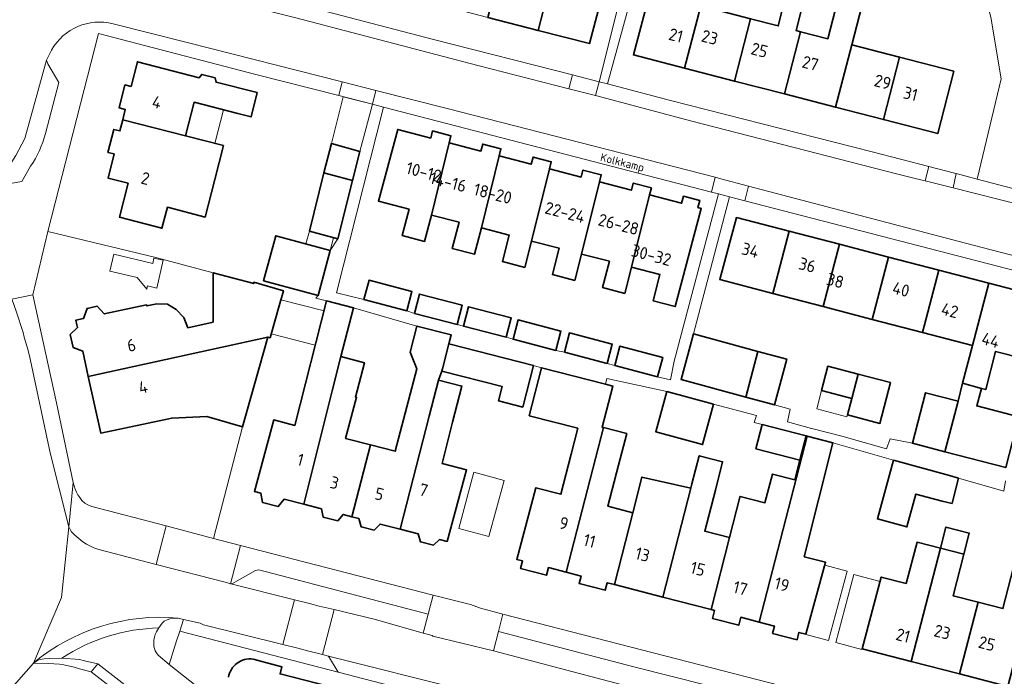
# Model space of a CAD drawing. Header units: metres. Extents: x 149984 to 156489, y 469398 to 478068.
# Tile 340 of 656: x 154195 to 154304, y 472742 to 472814. Entities that reach past the tile are written whole.
import ezdxf
from ezdxf.enums import TextEntityAlignment as Align

# ---------------------------------------------------------------- set-up
doc = ezdxf.new("R2010")
doc.units = ezdxf.units.M
doc.header["$LTSCALE"] = 0.75
for name, color, linetype, lineweight in [('B-WE-OG-BEBOUWING-GV', 6, 'Continuous', 35), ('B-WE-OG-BEBOUWING-T18', 1, 'Continuous', 18), ('B-WE-OG-BEBOUWING_LUIFEL-GV', 6, 'Continuous', 18), ('B-WE-OG-BEBOUWING_OVERBOUWING-GV', 6, 'Continuous', 18), ('B-WE-OG-TERREIN_BEGROEID-GV', 252, 'Continuous', 18), ('B-WE-OG-TERREIN_ERF-GV', 252, 'Continuous', 18), ('B-WE-OG-TOPOGRAFIE-T18', 7, 'Continuous', 18), ('B-WE-VH-OPENVERHARDING_BETONSTRAATSTEEN-GV', 252, 'Continuous', 18), ('B-WE-VH-OPENVERHARDING_STRAATBAKSTEEN-GV', 252, 'Continuous', 18), ('B-WE-VH-OPENVERHARDING_TEGEL-GV', 252, 'Continuous', 18)]:
    doc.layers.add(name, color=color, linetype=linetype, lineweight=lineweight)
doc.styles.add('NLCS-ISO-M500-T18', font='NLCS-ISO.ttf', dxfattribs={"height": 0.9})
doc.styles.add('NLCS-ISO-M750-T18', font='NLCS-ISO.ttf', dxfattribs={"height": 1.35})

msp = doc.modelspace()

# ---------------------------------------------------------------- linework, layer by layer
at = {"layer": 'B-WE-OG-BEBOUWING-GV', "flags": 128}
for points in [[(154252.065, 472813.217), (154253.843, 472820.1), (154250.728, 472820.905), (154251.448, 472823.639), (154248.914, 472824.306), (154248.191, 472821.561), (154248.291, 472821.535), (154246.512, 472814.652)], [(154281.045, 472813.069), (154279.267, 472806.187), (154284.923, 472804.726), (154286.701, 472811.607), (154288.426, 472818.222), (154288.504, 472818.202), (154289.068, 472820.409), (154286.353, 472821.11), (154285.77, 472818.868), (154284.059, 472812.29)], [(154253.843, 472820.1), (154252.065, 472813.217), (154257.749, 472811.748), (154259.541, 472818.628)], [(154268.246, 472809.035), (154270.024, 472815.918), (154264.382, 472817.376), (154262.59, 472810.496)], [(154268.246, 472809.035), (154273.757, 472807.611), (154275.535, 472814.493), (154270.024, 472815.918)], [(154275.535, 472814.493), (154273.757, 472807.611), (154279.267, 472806.187), (154281.045, 472813.069), (154280.55, 472813.197), (154281.116, 472815.386), (154279.144, 472815.895), (154278.579, 472813.706)], [(154286.701, 472811.607), (154284.923, 472804.726), (154290.212, 472803.36), (154291.989, 472810.241)], [(154291.989, 472810.241), (154290.212, 472803.36), (154296.205, 472801.811), (154297.978, 472808.694)], [(154213.098, 472801.546), (154214.047, 472805.268), (154218.859, 472804.024), (154220.33, 472803.644), (154221.024, 472806.336), (154216.463, 472807.475), (154216.383, 472807.952), (154214.886, 472808.352), (154214.582, 472807.978), (154207.768, 472809.748), (154207.082, 472807.023), (154206.403, 472807.194), (154205.761, 472804.643), (154206.44, 472804.473), (154206.149, 472803.318)], [(154213.098, 472801.546), (154206.149, 472803.318), (154205.841, 472802.097), (154205.162, 472802.268), (154204.523, 472799.727), (154205.202, 472799.556), (154204.53, 472796.889), (154206.738, 472796.323), (154205.779, 472792.583), (154210.481, 472791.36), (154211.088, 472793.672), (154215.281, 472792.591), (154216.332, 472796.75), (154217.275, 472800.483)], [(154242.207, 472800.793), (154242.411, 472801.577), (154240.399, 472802.099), (154240.196, 472801.317), (154236.541, 472802.267), (154234.41, 472794.339), (154237.792, 472793.46), (154237.036, 472790.55), (154239.51, 472789.907), (154240.266, 472792.816)], [(154228.393, 472797.461), (154231.547, 472796.631), (154232.366, 472799.849), (154229.208, 472800.702)], [(154245.784, 472791.381), (154247.748, 472799.353), (154247.952, 472800.136), (154245.94, 472800.659), (154245.737, 472799.876), (154242.207, 472800.793), (154240.266, 472792.816), (154243.32, 472792.023), (154242.564, 472789.113), (154245.028, 472788.473)], [(154253.298, 472797.91), (154253.502, 472798.693), (154251.5, 472799.213), (154251.297, 472798.431), (154247.748, 472799.353), (154245.784, 472791.381), (154248.867, 472790.581), (154248.111, 472787.671), (154250.575, 472787.03), (154251.331, 472789.939)], [(154231.547, 472796.631), (154228.393, 472797.461), (154226.78, 472791.043), (154229.905, 472790.178)], [(154258.82, 472796.474), (154259.024, 472797.258), (154257.012, 472797.78), (154256.809, 472796.998), (154253.298, 472797.91), (154251.331, 472789.939), (154254.385, 472789.146), (154253.629, 472786.236), (154256.093, 472785.596), (154256.85, 472788.505)], [(154256.85, 472788.505), (154259.933, 472787.704), (154259.176, 472784.794), (154261.621, 472784.159), (154262.378, 472787.068), (154264.371, 472795.031), (154264.574, 472795.815), (154262.563, 472796.337), (154262.359, 472795.555), (154258.82, 472796.474)], [(154262.378, 472787.068), (154265.509, 472786.254), (154264.753, 472783.345), (154267.207, 472782.707), (154267.964, 472785.616), (154270.086, 472793.546), (154269.718, 472793.641), (154269.922, 472794.424), (154268.104, 472794.897), (154267.9, 472794.114), (154264.371, 472795.031)], [(154279.792, 472791.023), (154273.967, 472792.537), (154272.12, 472785.673), (154278.003, 472784.144)], [(154221.716, 472785.541), (154227.733, 472783.924), (154229.07, 472788.901), (154223.054, 472790.518)], [(154278.003, 472784.144), (154283.565, 472782.698), (154285.353, 472789.577), (154279.792, 472791.023)], [(154288.982, 472781.29), (154290.77, 472788.168), (154285.353, 472789.577), (154283.565, 472782.698)], [(154290.77, 472788.168), (154288.982, 472781.29), (154294.544, 472779.844), (154296.332, 472786.722)], [(154202.349, 472774.969), (154222.183, 472779.321), (154222.434, 472779.252), (154223.29, 472782.283), (154223.904, 472784.457), (154220.635, 472785.38), (154220.637, 472785.234), (154216.164, 472786.432), (154216.131, 472780.99), (154213.36, 472780.369), (154212.907, 472781.477), (154212.054, 472782.394), (154211.091, 472782.962), (154209.927, 472783), (154208.822, 472782.765), (154208.797, 472782.882), (154204.112, 472781.883), (154203.341, 472782.741), (154202.212, 472782.501), (154201.834, 472781.398), (154200.973, 472781.214), (154201.094, 472780.665), (154201.157, 472780.373), (154200.355, 472779.605), (154200.688, 472778.166), (154201.73, 472777.776)], [(154294.544, 472779.844), (154300.051, 472778.412), (154301.839, 472785.291), (154296.332, 472786.722)], [(154232.811, 472783.476), (154237.549, 472782.242), (154238.106, 472784.382), (154233.368, 472785.616)], [(154301.839, 472785.291), (154300.051, 472778.412), (154298.962, 472774.222), (154301.045, 472773.654), (154301.507, 472773.534), (154302.603, 472777.749), (154305.645, 472776.958), (154307.541, 472783.808)], [(154238.381, 472781.947), (154243.119, 472780.713), (154243.676, 472782.852), (154238.938, 472784.086)], [(154228.673, 472783.322), (154225.179, 472769.579), (154222.843, 472770.173), (154220.7, 472762.27), (154221.416, 472762.085), (154221.594, 472761.058), (154223.317, 472760.612), (154223.992, 472761.419), (154226.148, 472760.861), (154229.282, 472773.374), (154230.264, 472777.171), (154231.658, 472782.563)], [(154248.531, 472779.315), (154249.089, 472781.455), (154244.351, 472782.689), (154243.793, 472780.55)], [(154254.023, 472777.859), (154254.58, 472779.998), (154249.842, 472781.232), (154249.285, 472779.093)], [(154241.061, 472774.582), (154241.421, 472775.578), (154241.488, 472775.839), (154242.194, 472778.58), (154242.451, 472779.576), (154238.665, 472780.551), (154237.918, 472777.65), (154238.646, 472775.828), (154236.269, 472766.713), (154233.526, 472767.423), (154231.472, 472759.485), (154232.238, 472759.287), (154232.491, 472758.383), (154233.938, 472758.009), (154234.597, 472758.677), (154236.804, 472758.106), (154240.031, 472770.595)], [(154254.953, 472777.656), (154259.691, 472776.422), (154260.248, 472778.561), (154255.51, 472779.796)], [(154269.213, 472779.677), (154267.848, 472774.629), (154275.024, 472772.689), (154276.34, 472777.751)], [(154202.349, 472774.969), (154203.726, 472768.724), (154211.572, 472770.388), (154215.457, 472770.56), (154219.385, 472769.421), (154222.183, 472779.321)], [(154242.194, 472778.58), (154241.488, 472775.839), (154241.421, 472775.578), (154248.093, 472773.86), (154247.687, 472772.282), (154250.35, 472771.597), (154251.529, 472776.177)], [(154260.523, 472776.18), (154265.261, 472774.946), (154265.818, 472777.085), (154261.08, 472778.32)], [(154276.34, 472777.751), (154275.024, 472772.689), (154278.162, 472771.841), (154279.526, 472776.89)], [(154228.126, 472760.35), (154228.303, 472759.43), (154229.912, 472759.031), (154230.499, 472759.736), (154231.472, 472759.485), (154233.526, 472767.423), (154230.784, 472768.132), (154231.986, 472772.675), (154231.873, 472772.704), (154232.855, 472776.502), (154230.264, 472777.171), (154229.282, 472773.374), (154226.148, 472760.861)], [(154255.158, 472753.36), (154259.267, 472769.334), (154259.122, 472769.371), (154260.292, 472773.923), (154259.515, 472774.123), (154252.43, 472775.945), (154251.066, 472770.643), (154256.44, 472769.261), (154255.699, 472766.38), (154254.566, 472761.974), (154251.816, 472762.681), (154249.694, 472754.772), (154250.333, 472754.607), (154250.115, 472753.764), (154252.981, 472753.024), (154253.199, 472753.866)], [(154286.712, 472772.559), (154287.41, 472775.242), (154284.065, 472776.112), (154283.367, 472773.429)], [(154286.712, 472772.559), (154286.235, 472770.724), (154289.813, 472769.8), (154290.987, 472774.312), (154287.41, 472775.242)], [(154241.139, 472756.985), (154241.999, 472756.763), (154244.145, 472764.676), (154241.434, 472765.378), (154242.607, 472769.929), (154243.635, 472773.919), (154241.061, 472774.582), (154240.031, 472770.595), (154236.804, 472758.106), (154238.786, 472757.594), (154239.048, 472756.72), (154240.487, 472756.348)], [(154298.451, 472772.257), (154296.996, 472766.659), (154303.731, 472764.908), (154305.186, 472770.506), (154300.518, 472771.72), (154301.045, 472773.654), (154298.962, 472774.222)], [(154271.443, 472771.903), (154266.267, 472773.317), (154265.053, 472768.875), (154270.23, 472767.461)], [(154296.996, 472766.659), (154298.451, 472772.257), (154294.864, 472773.189), (154293.409, 472767.592)], [(154262.535, 472759.923), (154259.775, 472760.633), (154260.946, 472765.185), (154261.843, 472768.672), (154259.267, 472769.334), (154255.158, 472753.36), (154256.801, 472752.935), (154256.585, 472752.102), (154259.48, 472751.354), (154259.695, 472752.186), (154260.491, 472751.98)], [(154276.816, 472769.672), (154276.127, 472766.996), (154280.988, 472765.744), (154281.677, 472768.42)], [(154280.988, 472765.744), (154280.425, 472763.559), (154277.936, 472764.2), (154277.119, 472761.024), (154274.378, 472761.73), (154274.356, 472761.645), (154273.207, 472757.177), (154271.16, 472749.222), (154271.536, 472749.125), (154271.31, 472748.253), (154274.215, 472747.503), (154274.44, 472748.374), (154276.483, 472747.846), (154281.773, 472768.395), (154281.677, 472768.42)], [(154276.483, 472747.846), (154278.168, 472747.41), (154277.957, 472746.597), (154280.668, 472745.896), (154280.878, 472746.709), (154281.653, 472746.509), (154283.809, 472754.45), (154281.455, 472755.055), (154284.62, 472767.665), (154281.773, 472768.395)], [(154271.16, 472749.222), (154273.207, 472757.177), (154270.466, 472757.882), (154271.637, 472762.434), (154272.438, 472765.549), (154269.853, 472766.214), (154269.051, 472763.1), (154268.934, 472762.646), (154265.833, 472750.599)], [(154298.516, 472763.757), (154297.494, 472764.036), (154291.319, 472765.723), (154289.548, 472759.241), (154292.799, 472758.352), (154293.793, 472761.987), (154296.716, 472761.189), (154297.79, 472760.948), (154297.795, 472760.964)], [(154260.491, 472751.98), (154265.833, 472750.599), (154268.934, 472762.646), (154263.514, 472763.86), (154262.535, 472759.923)], [(154296.512, 472755.999), (154299.096, 472755.331), (154299.701, 472757.668), (154297.116, 472758.337)], [(154308.27, 472757.459), (154305.686, 472758.127), (154304.595, 472753.909), (154303.413, 472749.339), (154300.663, 472750.05), (154298.613, 472742.123), (154303.947, 472740.744), (154307.179, 472753.241)], [(154296.512, 472755.999), (154293.926, 472756.667), (154292.707, 472752.108), (154289.967, 472752.817), (154287.85, 472744.906), (154293.282, 472743.502)], [(154298.613, 472742.123), (154300.663, 472750.05), (154297.914, 472750.761), (154299.096, 472755.331), (154296.512, 472755.999), (154293.282, 472743.502)]]:
    msp.add_lwpolyline(points, close=True, dxfattribs=at)
msp.add_lwpolyline([(154231.718, 472740.034), (154223.538, 472742.113), (154223.737, 472742.9), (154220.986, 472743.647), (154220.763, 472743.711), (154220.535, 472743.754), (154220.304, 472743.774), (154220.072, 472743.772), (154219.841, 472743.748), (154219.614, 472743.701), (154219.393, 472743.632), (154219.179, 472743.543), (154218.974, 472743.433), (154218.782, 472743.303), (154218.603, 472743.156), (154218.438, 472742.992), (154218.291, 472742.813), (154218.162, 472742.621), (154218.051, 472742.416), (154217.961, 472742.203), (154217.893, 472741.981), (154217.846, 472741.754)], dxfattribs=at)
at = {"layer": 'B-WE-OG-BEBOUWING_LUIFEL-GV', "flags": 128}
for points in [[(154229.208, 472800.702), (154232.366, 472799.849), (154233.745, 472805.055), (154230.529, 472805.876)], [(154217.288, 472804.43), (154214.047, 472805.268), (154213.098, 472801.546), (154216.342, 472800.719)], [(154226.78, 472791.043), (154226.397, 472789.619), (154229.07, 472788.901), (154229.458, 472790.302)], [(154222.557, 472779.688), (154227.434, 472778.448), (154228.396, 472782.231), (154223.616, 472783.447)], [(154283.367, 472773.429), (154282.836, 472771.388), (154286.182, 472770.519), (154286.235, 472770.724), (154286.712, 472772.559)], [(154281.645, 472746.481), (154284.124, 472745.808), (154286.206, 472753.474), (154283.727, 472754.147)], [(154287.826, 472744.815), (154289.833, 472752.317), (154286.953, 472753.087), (154284.945, 472745.585)]]:
    msp.add_lwpolyline(points, close=True, dxfattribs=at)
at = {"layer": 'B-WE-OG-BEBOUWING_OVERBOUWING-GV', "flags": 128}
for points in [[(154205.174, 472788.472), (154204.745, 472786.63), (154207.765, 472785.926), (154208.801, 472784.618), (154208.885, 472784.98), (154209.904, 472784.743), (154210.619, 472787.815), (154209.6, 472788.052), (154209.465, 472787.472)], [(154246.614, 472757.292), (154248.287, 472763.494), (154244.95, 472764.394), (154243.277, 472758.192)]]:
    msp.add_lwpolyline(points, close=True, dxfattribs=at)
at = {"layer": 'B-WE-OG-TERREIN_BEGROEID-GV', "flags": 128}
for points in [[(154309.128, 472815.406), (154303.917, 472816.521), (154301.474, 472817.044), (154302.064, 472814.67), (154303.216, 472807.872), (154300.551, 472796.77)], [(154300.551, 472796.77), (154309.293, 472794.506), (154310.54, 472799.338)]]:
    msp.add_lwpolyline(points, dxfattribs=at)
at = {"layer": 'B-WE-OG-TERREIN_ERF-GV', "flags": 128}
for points in [[(154249.923, 472828.138), (154244.439, 472829.555), (154238.886, 472830.991), (154233.334, 472832.426), (154227.176, 472834.018), (154225.815, 472828.753), (154222.205, 472829.686), (154219.177, 472817.774), (154222.38, 472816.96), (154222.56, 472816.913), (154240.48, 472812.19), (154255.845, 472808.29), (154258.79, 472807.542), (154263.124, 472824.725), (154261.255, 472825.208), (154255.528, 472826.688)], [(154240.96, 472816.088), (154235.407, 472817.523), (154229.855, 472818.958), (154224.143, 472820.434), (154225.935, 472827.312), (154231.633, 472825.84), (154237.185, 472824.405), (154242.738, 472822.97), (154248.191, 472821.561), (154248.914, 472824.306), (154251.448, 472823.639), (154250.728, 472820.905), (154253.843, 472820.1), (154259.541, 472818.628), (154257.749, 472811.748), (154252.065, 472813.217), (154246.512, 472814.652)], [(154206.149, 472803.318), (154206.44, 472804.473), (154205.761, 472804.643), (154206.403, 472807.194), (154207.082, 472807.023), (154207.768, 472809.748), (154214.582, 472807.978), (154214.886, 472808.352), (154216.383, 472807.952), (154216.463, 472807.475), (154221.024, 472806.336), (154220.33, 472803.644), (154218.859, 472804.024), (154214.047, 472805.268), (154213.098, 472801.546), (154217.275, 472800.483), (154216.332, 472796.75), (154215.281, 472792.591), (154211.088, 472793.672), (154210.481, 472791.36), (154205.779, 472792.583), (154206.738, 472796.323), (154204.53, 472796.889), (154205.202, 472799.556), (154204.523, 472799.727), (154205.162, 472802.268), (154205.841, 472802.097)], [(154243.119, 472780.713), (154243.793, 472780.55), (154244.351, 472782.689), (154249.089, 472781.455), (154248.531, 472779.315), (154249.285, 472779.093), (154249.842, 472781.232), (154254.58, 472779.998), (154254.023, 472777.859), (154254.953, 472777.656), (154255.51, 472779.796), (154260.248, 472778.561), (154259.691, 472776.422), (154260.523, 472776.18), (154261.08, 472778.32), (154265.818, 472777.085), (154265.261, 472774.946), (154266.677, 472774.601), (154267.098, 472776.685), (154271.98, 472795.15), (154271.199, 472795.353), (154234.98, 472804.74), (154229.793, 472784.213), (154232.811, 472783.476), (154233.368, 472785.616), (154238.106, 472784.382), (154237.549, 472782.242), (154238.381, 472781.947), (154238.938, 472784.086), (154243.676, 472782.852)], [(154247.748, 472799.353), (154251.297, 472798.431), (154251.5, 472799.213), (154253.502, 472798.693), (154253.298, 472797.91), (154256.809, 472796.998), (154257.012, 472797.78), (154259.024, 472797.258), (154258.82, 472796.474), (154262.359, 472795.555), (154262.563, 472796.337), (154264.574, 472795.815), (154264.371, 472795.031), (154267.9, 472794.114), (154268.104, 472794.897), (154269.922, 472794.424), (154269.718, 472793.641), (154270.086, 472793.546), (154267.964, 472785.616), (154267.207, 472782.707), (154264.753, 472783.345), (154265.509, 472786.254), (154262.378, 472787.068), (154261.621, 472784.159), (154259.176, 472784.794), (154259.933, 472787.704), (154256.85, 472788.505), (154256.093, 472785.596), (154253.629, 472786.236), (154254.385, 472789.146), (154251.331, 472789.939), (154250.575, 472787.03), (154248.111, 472787.671), (154248.867, 472790.581), (154245.784, 472791.381), (154245.028, 472788.473), (154242.564, 472789.113), (154243.32, 472792.023), (154240.266, 472792.816), (154239.51, 472789.907), (154237.036, 472790.55), (154237.792, 472793.46), (154234.41, 472794.339), (154236.541, 472802.267), (154240.196, 472801.317), (154240.399, 472802.099), (154242.411, 472801.577), (154242.207, 472800.793), (154245.737, 472799.876), (154245.94, 472800.659), (154247.952, 472800.136)], [(154219.385, 472769.421), (154215.457, 472770.56), (154211.572, 472770.388), (154203.726, 472768.724), (154202.349, 472774.969), (154201.73, 472777.776), (154200.688, 472778.166), (154200.355, 472779.605), (154201.157, 472780.373), (154201.094, 472780.665), (154200.973, 472781.214), (154201.834, 472781.398), (154202.212, 472782.501), (154203.341, 472782.741), (154204.112, 472781.883), (154208.797, 472782.882), (154208.822, 472782.765), (154209.927, 472783), (154211.091, 472782.962), (154212.054, 472782.394), (154212.907, 472781.477), (154213.36, 472780.369), (154216.131, 472780.99), (154216.164, 472786.432), (154209.829, 472788.129), (154197.876, 472790.99), (154196.21, 472784.01), (154198.84, 472772.06), (154200.693, 472763.281), (154200.9, 472762.52), (154201.04, 472762.19), (154201.2, 472761.91), (154201.41, 472761.59), (154201.65, 472761.29), (154201.97, 472760.99), (154202.3, 472760.8), (154202.73, 472760.63), (154210.942, 472758.464), (154216.19, 472757.08)], [(154233.526, 472767.423), (154236.269, 472766.713), (154238.646, 472775.828), (154237.918, 472777.65), (154238.665, 472780.551), (154231.658, 472782.563), (154230.264, 472777.171), (154232.855, 472776.502), (154231.873, 472772.704), (154231.986, 472772.675), (154230.784, 472768.132)], [(154283.367, 472773.429), (154284.065, 472776.112), (154287.41, 472775.242), (154290.987, 472774.312), (154289.813, 472769.8), (154286.235, 472770.724), (154286.712, 472772.559)], [(154259.267, 472769.334), (154261.843, 472768.672), (154260.946, 472765.185), (154259.775, 472760.633), (154262.535, 472759.923), (154263.514, 472763.86), (154268.934, 472762.646), (154269.051, 472763.1), (154269.853, 472766.214), (154272.438, 472765.549), (154271.637, 472762.434), (154270.466, 472757.882), (154273.207, 472757.177), (154274.356, 472761.645), (154274.378, 472761.73), (154277.119, 472761.024), (154277.936, 472764.2), (154280.425, 472763.559), (154280.988, 472765.744), (154276.127, 472766.996), (154276.816, 472769.672), (154275.939, 472769.897), (154276.19, 472770.649), (154271.443, 472771.903), (154270.23, 472767.461), (154265.053, 472768.875), (154266.267, 472773.317), (154259.631, 472774.764), (154259.515, 472774.123), (154260.292, 472773.923), (154259.122, 472769.371)]]:
    msp.add_lwpolyline(points, close=True, dxfattribs=at)
for points in [[(154264.396, 472824.407), (154259.73, 472807.317), (154266.69, 472805.46), (154288.98, 472799.78), (154295.244, 472798.169), (154298.08, 472797.44), (154298.26, 472797.391), (154300.551, 472796.77), (154303.216, 472807.872), (154302.064, 472814.67)], [(154281.116, 472815.386), (154280.55, 472813.197), (154281.045, 472813.069), (154284.059, 472812.29), (154285.77, 472818.868)], [(154288.426, 472818.222), (154286.701, 472811.607), (154291.989, 472810.241), (154297.978, 472808.694), (154296.205, 472801.811), (154290.212, 472803.36), (154284.923, 472804.726), (154279.267, 472806.187), (154273.757, 472807.611), (154268.246, 472809.035), (154262.59, 472810.496), (154264.382, 472817.376)], [(154275.535, 472814.493), (154278.579, 472813.706), (154279.144, 472815.895)], [(154303.692, 472763.451), (154303.513, 472762.305), (154298.516, 472763.757), (154297.795, 472760.964), (154297.79, 472760.948), (154296.716, 472761.189), (154293.793, 472761.987), (154292.799, 472758.352), (154289.548, 472759.241), (154291.319, 472765.723), (154284.62, 472767.665), (154281.455, 472755.055), (154283.809, 472754.45), (154281.653, 472746.509), (154280.878, 472746.709), (154280.668, 472745.896), (154277.957, 472746.597), (154278.168, 472747.41), (154276.483, 472747.846), (154274.44, 472748.374), (154274.215, 472747.503), (154271.31, 472748.253), (154271.536, 472749.125), (154271.16, 472749.222), (154265.833, 472750.599), (154260.491, 472751.98), (154259.695, 472752.186), (154259.48, 472751.354), (154256.585, 472752.102), (154256.801, 472752.935), (154255.158, 472753.36), (154253.199, 472753.866), (154252.981, 472753.024), (154250.115, 472753.764), (154250.333, 472754.607), (154249.694, 472754.772), (154251.816, 472762.681), (154254.566, 472761.974), (154255.699, 472766.38), (154256.44, 472769.261), (154251.066, 472770.643), (154252.43, 472775.945), (154251.529, 472776.177), (154250.35, 472771.597), (154247.687, 472772.282), (154248.093, 472773.86), (154241.421, 472775.578), (154241.061, 472774.582), (154243.635, 472773.919), (154242.607, 472769.929), (154241.434, 472765.378), (154244.145, 472764.676), (154241.999, 472756.763), (154241.139, 472756.985), (154240.487, 472756.348), (154239.048, 472756.72), (154238.786, 472757.594), (154236.804, 472758.106), (154234.597, 472758.677), (154233.938, 472758.009), (154232.491, 472758.383), (154232.238, 472759.287), (154231.472, 472759.485), (154230.499, 472759.736), (154229.912, 472759.031), (154228.303, 472759.43), (154228.126, 472760.35), (154226.148, 472760.861), (154223.992, 472761.419), (154223.317, 472760.612), (154221.594, 472761.058), (154221.416, 472762.085), (154220.7, 472762.27), (154222.843, 472770.173), (154225.179, 472769.579), (154228.673, 472783.322), (154227.488, 472783.612), (154227.733, 472783.924), (154221.716, 472785.541), (154223.054, 472790.518), (154229.07, 472788.901), (154229.905, 472790.178), (154226.78, 472791.043), (154228.393, 472797.461), (154229.208, 472800.702), (154232.366, 472799.849), (154233.745, 472805.055), (154230.017, 472806.007), (154220.88, 472808.34), (154203.46, 472812.88), (154197.876, 472790.99), (154209.829, 472788.129), (154216.164, 472786.432), (154220.637, 472785.234), (154220.635, 472785.38), (154223.904, 472784.457), (154223.29, 472782.283), (154222.434, 472779.252), (154222.183, 472779.321), (154219.385, 472769.421), (154216.19, 472757.08), (154219.166, 472756.314), (154240.449, 472750.831), (154244.57, 472749.77), (154245.679, 472749.369), (154248.162, 472748.729), (154280.106, 472740.492)], [(154309.238, 472785.525), (154274.887, 472794.399), (154273.212, 472794.832), (154269.213, 472779.677), (154276.34, 472777.751), (154279.526, 472776.89), (154278.162, 472771.841), (154279.905, 472771.37), (154279.627, 472769.969), (154282.278, 472769.242), (154282.285, 472769.241), (154285.624, 472768.377), (154290.549, 472766.996), (154290.943, 472768.071), (154293.409, 472767.592), (154294.864, 472773.189), (154298.451, 472772.257), (154298.962, 472774.222), (154300.051, 472778.412), (154294.544, 472779.844), (154288.982, 472781.29), (154283.565, 472782.698), (154278.003, 472784.144), (154272.12, 472785.673), (154273.967, 472792.537), (154279.792, 472791.023), (154285.353, 472789.577), (154290.77, 472788.168), (154296.332, 472786.722), (154301.839, 472785.291), (154307.541, 472783.808)], [(154305.645, 472776.958), (154302.603, 472777.749), (154301.507, 472773.534), (154301.045, 472773.654), (154300.518, 472771.72), (154305.186, 472770.506)], [(154303.947, 472740.744), (154298.613, 472742.123), (154293.282, 472743.502), (154287.85, 472744.906), (154289.967, 472752.817), (154292.707, 472752.108), (154293.926, 472756.667), (154296.512, 472755.999), (154297.116, 472758.337), (154299.701, 472757.668), (154299.096, 472755.331), (154297.914, 472750.761), (154300.663, 472750.05), (154303.413, 472749.339), (154304.595, 472753.909)], [(154243.453, 472738.802), (154229.977, 472742.3), (154212.449, 472746.85), (154212.11, 472745.76), (154211.3, 472743.153), (154224.274, 472732.884)], [(154217.846, 472741.754), (154217.893, 472741.981), (154217.961, 472742.203), (154218.051, 472742.416), (154218.162, 472742.621), (154218.291, 472742.813), (154218.438, 472742.992), (154218.603, 472743.156), (154218.782, 472743.303), (154218.974, 472743.433), (154219.179, 472743.543), (154219.393, 472743.632), (154219.614, 472743.701), (154219.841, 472743.748), (154220.072, 472743.772), (154220.304, 472743.774), (154220.535, 472743.754), (154220.763, 472743.711), (154220.986, 472743.647), (154223.737, 472742.9), (154223.538, 472742.113), (154231.718, 472740.034)], [(154226.923, 472723.461), (154202.669, 472742.344), (154201.37, 472742.69), (154200.79, 472742.87), (154199.66, 472743.13), (154199.17, 472743.2), (154197.97, 472743.28), (154196.287, 472743.314), (154186.05, 472731.69)]]:
    msp.add_lwpolyline(points, dxfattribs=at)
at = {"layer": 'B-WE-VH-OPENVERHARDING_BETONSTRAATSTEEN-GV', "flags": 128}
for points in [[(154197.628, 472801.836), (154199.078, 472807.453), (154197.86, 472809.533), (154197.732, 472809.909), (154195.34, 472801.274), (154194.34, 472799.38), (154192.202, 472796.03), (154195.023, 472796.53), (154195.974, 472798.21)], [(154210.156, 472747.191), (154210.51, 472747.72), (154210.73, 472747.96), (154211.05, 472748.1), (154211.35, 472748.2), (154211.98, 472748.29), (154212.29, 472748.28)], [(154196.301, 472743.329), (154196.287, 472743.314), (154196.77, 472743.62), (154197.04, 472743.71), (154197.47, 472743.78), (154198.06, 472743.83), (154199.421, 472743.847)]]:
    msp.add_lwpolyline(points, dxfattribs=at)
for points in [[(154258.79, 472807.542), (154255.845, 472808.29), (154255.456, 472806.771), (154257.8, 472806.17), (154258.384, 472806.015)], [(154230.017, 472806.007), (154233.745, 472805.055), (154234.133, 472806.589), (154230.403, 472807.533)], [(154294.836, 472796.583), (154297.915, 472795.808), (154298.26, 472797.391), (154298.08, 472797.44), (154295.244, 472798.169)], [(154271.98, 472795.15), (154273.212, 472794.832), (154274.887, 472794.399), (154275.314, 472796.015), (154272.23, 472796.83), (154271.619, 472796.987), (154271.199, 472795.353)], [(154218.071, 472752.066), (154219.166, 472756.314), (154216.19, 472757.08), (154210.942, 472758.464), (154209.847, 472754.215), (154217.63, 472752.21)], [(154218.09, 472752.06), (154225.138, 472750.296), (154226.787, 472749.883), (154227.856, 472749.619), (154229.509, 472749.222), (154234.1, 472748.12), (154239.354, 472746.638), (154239.893, 472748.702), (154221.21, 472753.6), (154220.84, 472753.53), (154218.3, 472752.09)], [(154223.857, 472745.36), (154225.506, 472744.947), (154226.573, 472744.679), (154228.222, 472744.266), (154229.509, 472749.222), (154227.856, 472749.619), (154226.787, 472749.883), (154225.138, 472750.296)], [(154247.671, 472746.793), (154248.162, 472748.729), (154245.679, 472749.369), (154244.57, 472749.77), (154240.449, 472750.831), (154239.893, 472748.702), (154239.354, 472746.638), (154240.358, 472746.355), (154240.43, 472746.3), (154247.13, 472744.66)], [(154210.156, 472747.191), (154209.88, 472746.78), (154209.73, 472746.48), (154209.65, 472746.17), (154209.6, 472745.83), (154209.58, 472745.47), (154209.59, 472745.19), (154209.74, 472744.67), (154209.9, 472744.46), (154210.07, 472744.19), (154211.3, 472743.153), (154212.11, 472745.76), (154212.449, 472746.85), (154212.852, 472748.148), (154212.29, 472748.28), (154211.98, 472748.29), (154211.35, 472748.2), (154211.05, 472748.1), (154210.73, 472747.96), (154210.51, 472747.72)], [(154247.671, 472746.793), (154247.13, 472744.66), (154263.19, 472740.42), (154279.03, 472736.305), (154279.613, 472738.57), (154270.67, 472740.87), (154262.62, 472742.89)], [(154247.275, 472737.762), (154247.654, 472739.316), (154243.891, 472740.341), (154228.901, 472744.096), (154229.977, 472742.3), (154243.453, 472738.802)]]:
    msp.add_lwpolyline(points, close=True, dxfattribs=at)
at = {"layer": 'B-WE-VH-OPENVERHARDING_BETONSTRAATSTEEN-GV'}
for points in [[(154195.974, 472798.21, 0.0826478), (154197.628, 472801.836)], [(154212.29, 472748.28, 0.1986857), (154196.301, 472743.329)], [(154199.421, 472743.847, -0.1428746), (154210.156, 472747.191)]]:
    msp.add_lwpolyline(points, format="xyb", dxfattribs=at)
at = {"layer": 'B-WE-VH-OPENVERHARDING_STRAATBAKSTEEN-GV', "flags": 128}
for points in [[(154308.39, 472793.172), (154297.915, 472795.808), (154294.836, 472796.583), (154293.711, 472796.866), (154291.649, 472797.369), (154269.05, 472803.18), (154258.384, 472806.015), (154257.8, 472806.17), (154255.456, 472806.771), (154245.39, 472809.35), (154225.27, 472814.61), (154222.182, 472815.362), (154216.85, 472816.66), (154213.19, 472817.59), (154212.74, 472817.74), (154212.29, 472817.95), (154202.165, 472820.493), (154201.533, 472820.653), (154201.521, 472820.656)], [(154205.084, 472813.947), (154213.262, 472811.873), (154230.403, 472807.533), (154234.133, 472806.589), (154241.99, 472804.6), (154271.619, 472796.987), (154272.23, 472796.83), (154275.314, 472796.015), (154299.26, 472789.69), (154327.924, 472782.265)], [(154191.397, 472794.854), (154192.202, 472796.03), (154194.34, 472799.38), (154195.34, 472801.274), (154197.732, 472809.909), (154198.29, 472811.036)], [(154154.355, 472730.7), (154163.518, 472730.434), (154173.076, 472729.908), (154186.05, 472731.69), (154196.287, 472743.314), (154199.375, 472750.554), (154200.21, 472758.38), (154198.14, 472766.56), (154195.84, 472777.26), (154195.62, 472778.12), (154195.28, 472779.31), (154195.17, 472779.83), (154194.379, 472782.183), (154193.944, 472783.437), (154193.917, 472783.506), (154192.311, 472787.618), (154191.512, 472789.433), (154182.39, 472799.64)], [(154212.29, 472748.28), (154212.852, 472748.148), (154214.71, 472747.71), (154215.079, 472747.559), (154223.857, 472745.36), (154225.138, 472750.296), (154218.09, 472752.06), (154218.071, 472752.066), (154217.63, 472752.21), (154209.847, 472754.215), (154203.5, 472755.85), (154202.96, 472756.03), (154202.134, 472756.448), (154201.76, 472756.7), (154200.87, 472757.44), (154200.68, 472757.63), (154200.51, 472757.83), (154200.36, 472758.08), (154200.21, 472758.38), (154199.375, 472750.554), (154196.287, 472743.314), (154196.301, 472743.329)], [(154263.19, 472740.42), (154247.13, 472744.66), (154240.43, 472746.3), (154240.358, 472746.355), (154239.354, 472746.638), (154234.1, 472748.12), (154229.509, 472749.222), (154228.222, 472744.266), (154228.901, 472744.096), (154243.891, 472740.341)], [(154210.07, 472744.19), (154209.9, 472744.46), (154209.74, 472744.67), (154209.59, 472745.19), (154209.58, 472745.47), (154209.6, 472745.83), (154209.65, 472746.17), (154209.73, 472746.48), (154209.88, 472746.78), (154210.156, 472747.191)], [(154199.421, 472743.847), (154201.37, 472743.7), (154201.93, 472743.58), (154203.39, 472743.229), (154227.166, 472724.734), (154230.042, 472728.42), (154229.259, 472729.026), (154229.217, 472728.851), (154226.16, 472731.354), (154226.192, 472731.4), (154224.274, 472732.884), (154211.3, 472743.153), (154210.07, 472744.19)]]:
    msp.add_lwpolyline(points, dxfattribs=at)
at = {"layer": 'B-WE-VH-OPENVERHARDING_STRAATBAKSTEEN-GV'}
for points in [[(154198.29, 472811.036, -0.3389352), (154205.084, 472813.947)], [(154196.301, 472743.329, -0.1986857), (154212.29, 472748.28)], [(154210.156, 472747.191, 0.1428746), (154199.421, 472743.847)]]:
    msp.add_lwpolyline(points, format="xyb", dxfattribs=at)
at = {"layer": 'B-WE-VH-OPENVERHARDING_STRAATBAKSTEEN-GV', "flags": 128}
msp.add_lwpolyline([(154196.287, 472743.314), (154197.97, 472743.28), (154199.17, 472743.2), (154199.66, 472743.13), (154200.79, 472742.87), (154201.37, 472742.69), (154202.669, 472742.344), (154203.39, 472743.229), (154201.93, 472743.58), (154201.37, 472743.7), (154199.421, 472743.847), (154198.06, 472743.83), (154197.47, 472743.78), (154197.04, 472743.71), (154196.77, 472743.62)], close=True, dxfattribs=at)
at = {"layer": 'B-WE-VH-OPENVERHARDING_TEGEL-GV', "flags": 128}
for points in [[(154264.977, 472826.631), (154263.704, 472826.96), (154263.124, 472824.725), (154258.79, 472807.542), (154259.73, 472807.317), (154264.396, 472824.407)], [(154255.456, 472806.771), (154255.845, 472808.29), (154240.48, 472812.19), (154222.56, 472816.913), (154222.182, 472815.362), (154225.27, 472814.61), (154245.39, 472809.35)], [(154259.73, 472807.317), (154258.79, 472807.542), (154258.384, 472806.015), (154269.05, 472803.18), (154291.649, 472797.369), (154293.711, 472796.866), (154294.836, 472796.583), (154295.244, 472798.169), (154288.98, 472799.78), (154266.69, 472805.46)], [(154233.745, 472805.055), (154234.98, 472804.74), (154271.199, 472795.353), (154271.619, 472796.987), (154241.99, 472804.6), (154234.133, 472806.589)], [(154274.887, 472794.399), (154309.238, 472785.525), (154310.579, 472785.179), (154314.356, 472784.216), (154338.955, 472777.737), (154344.434, 472776.343), (154344.841, 472777.819), (154339.475, 472779.191), (154334.573, 472780.495), (154327.924, 472782.265), (154299.26, 472789.69), (154275.314, 472796.015)], [(154200.21, 472758.38), (154200.693, 472763.281), (154198.84, 472772.06), (154196.21, 472784.01), (154193.917, 472783.506), (154193.944, 472783.437), (154194.379, 472782.183), (154195.17, 472779.83), (154195.28, 472779.31), (154195.62, 472778.12), (154195.84, 472777.26), (154198.14, 472766.56)], [(154200.693, 472763.281), (154200.21, 472758.38), (154200.36, 472758.08), (154200.51, 472757.83), (154200.68, 472757.63), (154200.87, 472757.44), (154201.76, 472756.7), (154202.134, 472756.448), (154202.96, 472756.03), (154203.5, 472755.85), (154209.847, 472754.215), (154210.942, 472758.464), (154202.73, 472760.63), (154202.3, 472760.8), (154201.97, 472760.99), (154201.65, 472761.29), (154201.41, 472761.59), (154201.2, 472761.91), (154201.04, 472762.19), (154200.9, 472762.52)], [(154218.071, 472752.066), (154218.09, 472752.06), (154218.3, 472752.09), (154220.84, 472753.53), (154221.21, 472753.6), (154239.893, 472748.702), (154240.449, 472750.831), (154219.166, 472756.314)], [(154212.852, 472748.148), (154212.449, 472746.85), (154229.977, 472742.3), (154228.901, 472744.096), (154228.222, 472744.266), (154226.573, 472744.679), (154225.506, 472744.947), (154223.857, 472745.36), (154215.079, 472747.559), (154214.71, 472747.71)], [(154248.162, 472748.729), (154247.671, 472746.793), (154262.62, 472742.89), (154270.67, 472740.87), (154279.613, 472738.57), (154280.106, 472740.492)], [(154203.39, 472743.229), (154202.669, 472742.344), (154226.923, 472723.461), (154236.324, 472715.922), (154237.077, 472716.865), (154230.817, 472721.865), (154229.71, 472722.75), (154228.068, 472724.031), (154227.166, 472724.734)]]:
    msp.add_lwpolyline(points, close=True, dxfattribs=at)
for points in [[(154191.512, 472789.433), (154192.311, 472787.618), (154193.917, 472783.506), (154196.21, 472784.01), (154197.876, 472790.99), (154203.46, 472812.88), (154220.88, 472808.34), (154230.017, 472806.007), (154230.403, 472807.533), (154213.262, 472811.873), (154205.084, 472813.947)], [(154198.29, 472811.036), (154197.732, 472809.909), (154197.86, 472809.533), (154199.078, 472807.453), (154197.628, 472801.836)], [(154303.731, 472764.908), (154296.996, 472766.659), (154293.409, 472767.592), (154290.943, 472768.071), (154290.549, 472766.996), (154285.624, 472768.377), (154282.285, 472769.241), (154282.278, 472769.242), (154279.627, 472769.969), (154279.905, 472771.37), (154278.162, 472771.841), (154275.024, 472772.689), (154267.848, 472774.629), (154269.213, 472779.677), (154273.212, 472794.832), (154271.98, 472795.15), (154267.098, 472776.685), (154266.677, 472774.601), (154265.261, 472774.946), (154260.523, 472776.18), (154259.691, 472776.422), (154254.953, 472777.656), (154254.023, 472777.859), (154249.285, 472779.093), (154248.531, 472779.315), (154243.793, 472780.55), (154243.119, 472780.713), (154238.381, 472781.947), (154237.549, 472782.242), (154232.811, 472783.476), (154229.793, 472784.213), (154234.98, 472804.74), (154233.745, 472805.055), (154232.366, 472799.849), (154231.547, 472796.631), (154229.905, 472790.178), (154229.07, 472788.901), (154227.733, 472783.924), (154227.488, 472783.612), (154228.673, 472783.322), (154231.658, 472782.563), (154238.665, 472780.551), (154242.451, 472779.576), (154242.194, 472778.58), (154251.529, 472776.177), (154252.43, 472775.945), (154259.515, 472774.123), (154259.631, 472774.764), (154266.267, 472773.317), (154271.443, 472771.903), (154276.19, 472770.649), (154275.939, 472769.897), (154276.816, 472769.672), (154281.677, 472768.42), (154281.773, 472768.395), (154284.62, 472767.665), (154291.319, 472765.723), (154297.494, 472764.036), (154298.516, 472763.757), (154303.513, 472762.305), (154303.692, 472763.451)], [(154195.974, 472798.21), (154195.023, 472796.53), (154192.202, 472796.03), (154191.397, 472794.854)], [(154309.032, 472793.495), (154309.293, 472794.506), (154300.551, 472796.77), (154298.26, 472797.391), (154297.915, 472795.808), (154308.39, 472793.172)]]:
    msp.add_lwpolyline(points, dxfattribs=at)
at = {"layer": 'B-WE-VH-OPENVERHARDING_TEGEL-GV'}
for points in [[(154205.084, 472813.947, 0.3389352), (154198.29, 472811.036)], [(154197.628, 472801.836, -0.0826478), (154195.974, 472798.21)]]:
    msp.add_lwpolyline(points, format="xyb", dxfattribs=at)

# ---------------------------------------------------------------- texts
at = {"layer": 'B-WE-OG-BEBOUWING-T18', "style": 'NLCS-ISO-M750-T18'}
for s, rotation, p in [('21', 345.5, (154267.288, 472812.664)), ('23', 345.6, (154271.021, 472812.449)), ('25', 345.6, (154276.51, 472811.031)), ('27', 345.6, (154282.134, 472809.578)), ('29', 345.6, (154290.132, 472807.512)), ('31', 345.6, (154293.206, 472806.204)), ('4', 345.7, (154209.921, 472805.275)), ('10-12', 345, (154239.421, 472797.57)), ('2', 345.9, (154208.65, 472796.868)), ('14-16', 345.5, (154242.121, 472796.467)), ('18-20', 345.5, (154247.048, 472795.185)), ('22-24', 345.5, (154255.029, 472793.111)), ('26-28', 345.5, (154260.945, 472791.789)), ('30-32', 345.1, (154264.564, 472788.384)), ('34', 345.5, (154275.501, 472788.927)), ('36', 345.5, (154281.797, 472787.291)), ('38', 345.5, (154284.887, 472785.565)), ('40', 345.5, (154292.155, 472784.598)), ('42', 345.5, (154297.551, 472782.272)), ('44', 344.6, (154302.056, 472778.985)), ('6', 12, (154207.121, 472778.435)), ('4', 11.9, (154208.405, 472773.805)), ('1', 344.9, (154225.797, 472765.784)), ('3', 346.1, (154229.556, 472763.241)), ('7', 344.9, (154239.393, 472762.436)), ('5', 345.6, (154234.515, 472761.991)), ('9', 345, (154254.905, 472758.757)), ('11', 345.6, (154257.731, 472756.826)), ('13', 345.6, (154263.597, 472755.309)), ('15', 345.6, (154269.706, 472753.729)), ('17', 345.6, (154274.409, 472751.584)), ('19', 344.9, (154278.999, 472752)), ('21', 345, (154292.381, 472746.363)), ('23', 345.6, (154296.711, 472746.747)), ('25', 345.6, (154301.639, 472745.472))]:
    msp.add_text(s, height=1.35, rotation=rotation, dxfattribs=at).set_placement(p, align=Align.MIDDLE)
at = {"layer": 'B-WE-OG-TOPOGRAFIE-T18', "style": 'NLCS-ISO-M500-T18'}
msp.add_text('Kolkkamp', height=0.9, rotation=345.8, dxfattribs=at).set_placement((154261.33, 472798.502), align=Align.MIDDLE)

doc.saveas('drawing.dxf')
